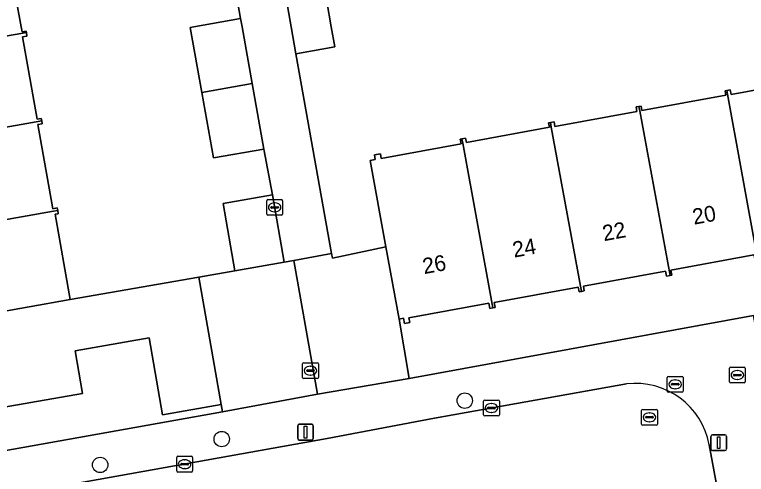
# Model space of a CAD drawing. Extents: x 157793 to 159380, y 380877 to 382313.
# Drawn here: x 158624.8 to 158671.24, y 381471.6 to 381500.77 of the extents above; entities that cross this region are included whole.
import ezdxf

# ---------------------------------------------------------------- set-up
doc = ezdxf.new("R2010")
doc.units = 0
for name, color, linetype in [('IMGEO_Boom', 7, 'Continuous'), ('IMGEO_Brandkraan', 7, 'Continuous'), ('IMGEO_Erf', 7, 'Continuous'), ('IMGEO_Kolk', 7, 'Continuous'), ('IMGEO_Lichtmast', 7, 'Continuous'), ('IMGEO_Pand', 7, 'Continuous'), ('IMGEO_Pand_nummerreeks', 7, 'Continuous'), ('IMGEO_Parkeervlak_open', 7, 'Continuous'), ('IMGEO_Rijbaan_lokaal_open', 7, 'Continuous'), ('IMGEO_Rioolput', 7, 'Continuous'), ('IMGEO_Voetpad_open', 7, 'Continuous')]:
    doc.layers.add(name, color=color, linetype=linetype)

msp = doc.modelspace()

# ---------------------------------------------------------------- linework, layer by layer
at = {"layer": 'IMGEO_Boom'}
for centre in [(158653.368, 381476.272), (158637.944, 381473.834), (158630.226, 381472.195)]:
    msp.add_circle(centre, 0.489, dxfattribs=at)
at = {"layer": 'IMGEO_Brandkraan'}
for p, q in [((158670.17, 381477.472), (158670.17, 381478.324)), ((158670.245, 381478.398), (158671.097, 381478.398)), ((158671.171, 381478.324), (158671.171, 381477.472)), ((158670.429, 381477.892), (158670.429, 381477.904)), ((158670.867, 381477.855), (158670.469, 381477.855)), ((158670.472, 381477.941), (158670.87, 381477.941)), ((158670.658, 381478.178), (158670.683, 381478.178)), ((158670.913, 381477.904), (158670.913, 381477.892)), ((158671.097, 381477.398), (158670.245, 381477.398)), ((158670.681, 381477.618), (158670.656, 381477.618))]:
    msp.add_line(p, q, dxfattribs=at)
for points in [[(158670.17, 381477.472), (158670.17, 381478.324)], [(158670.245, 381478.398), (158671.097, 381478.398)], [(158671.171, 381478.324), (158671.171, 381477.472)], [(158671.097, 381477.398), (158670.245, 381477.398)]]:
    msp.add_lwpolyline(points, dxfattribs=at)
for centre, radius, start, end in [((158670.247, 381478.322), 0.0765, 91.552, 178.448), ((158670.247, 381478.322), 0.0765, 91.552, 178.448), ((158671.095, 381478.322), 0.0765, 1.552, 88.448), ((158671.095, 381478.322), 0.0765, 1.552, 88.448), ((158670.469, 381477.901), 0.0403, 85.8775, 175.7526), ((158670.466, 381477.891), 0.0366, 178.938, 274.7102), ((158670.87, 381477.898), 0.043, 264.8664, 352.4533), ((158670.874, 381477.903), 0.0386, 1.7309, 96.639), ((158670.247, 381477.474), 0.0765, 181.552, 268.448), ((158670.247, 381477.474), 0.0765, 181.552, 268.448), ((158671.095, 381477.474), 0.0765, 271.552, 358.448), ((158671.095, 381477.474), 0.0765, 271.552, 358.448)]:
    msp.add_arc(centre, radius, start, end, dxfattribs=at)
for centre, major_axis, ratio, start_param, end_param in [((158670.657, 381477.898), (-0.387, 0.002), 0.722429, 4.712389, 7.853982), ((158670.682, 381477.898), (-0.39, 0.002), 0.717154, 1.570796, 4.712389)]:
    msp.add_ellipse(centre, major_axis=major_axis, ratio=ratio, start_param=start_param, end_param=end_param, dxfattribs=at)
at = {"layer": 'IMGEO_Erf'}
for points in [[(158624.311, 381504.995), (158625.211, 381500), (158625.27, 381499.671), (158625.53, 381499.717), (158625.543, 381499.644), (158625.584, 381499.411), (158625.305, 381499.362), (158626.221, 381494.139), (158626.493, 381494.186), (158626.521, 381494.028), (158626.554, 381493.842), (158626.282, 381493.794), (158627.219, 381488.454), (158627.505, 381488.504), (158627.532, 381488.349), (158627.569, 381488.137), (158627.37, 381488.102), (158628.32, 381482.682), (158636.498, 381484.112), (158638.783, 381484.516), (158638.034, 381488.783), (158641.162, 381489.332), (158640.617, 381492.24), (158637.427, 381491.672), (158636.685, 381495.828), (158635.948, 381499.961), (158636.167, 381500), (158639.138, 381500.529), (158638.617, 381503.453)], [(158644.329, 381503.23), (158644.892, 381500), (158645.113, 381498.733), (158642.655, 381498.282), (158644.918, 381485.61), (158644.971, 381485.314), (158648.363, 381486.027), (158647.355, 381491.522), (158647.69, 381491.584), (158647.637, 381491.872), (158648.011, 381491.941), (158648.066, 381491.643), (158653.141, 381492.574), (158653.086, 381492.873), (158653.192, 381492.893), (158653.417, 381492.934), (158653.468, 381492.657), (158658.744, 381493.624), (158658.692, 381493.908), (158658.8, 381493.928), (158659.032, 381493.971), (158659.086, 381493.672), (158664.292, 381494.627), (158664.241, 381494.908), (158664.419, 381494.94), (158664.561, 381494.966), (158664.614, 381494.675), (158669.944, 381495.652), (158669.891, 381495.941), (158669.991, 381495.959), (158670.219, 381496.001), (158670.272, 381495.709), (158675.456, 381496.66)], [(158671.712, 381485.518), (158666.441, 381484.551), (158666.501, 381484.228), (158666.4, 381484.209), (158666.165, 381484.166), (158666.106, 381484.491), (158660.899, 381483.536), (158660.955, 381483.231), (158660.777, 381483.198), (158660.622, 381483.17), (158660.565, 381483.48), (158655.24, 381482.503), (158655.298, 381482.185), (158655.157, 381482.159), (158654.956, 381482.122), (158654.894, 381482.462), (158649.823, 381481.532), (158649.879, 381481.229), (158649.548, 381481.168), (158649.487, 381481.499), (158649.203, 381481.447), (158649.83, 381477.684), (158671.695, 381481.679)], [(158617.957, 381471.98), (158637.997, 381475.565), (158637.915, 381476.035), (158634.192, 381475.382), (158633.335, 381480.267), (158628.634, 381479.442), (158629.109, 381476.736), (158619.239, 381475.005)]]:
    msp.add_lwpolyline(points, dxfattribs=at)
at = {"layer": 'IMGEO_Kolk'}
for p, q in [((158640.876, 381489.036), (158641.728, 381489.036)), ((158640.801, 381488.11), (158640.801, 381488.962)), ((158641.06, 381488.53), (158641.06, 381488.542)), ((158641.103, 381488.579), (158641.501, 381488.579)), ((158641.289, 381488.816), (158641.314, 381488.816)), ((158641.544, 381488.542), (158641.544, 381488.53)), ((158641.802, 381488.962), (158641.802, 381488.11)), ((158641.498, 381488.493), (158641.1, 381488.493)), ((158641.312, 381488.256), (158641.287, 381488.256)), ((158641.728, 381488.036), (158640.876, 381488.036)), ((158643.075, 381477.75), (158643.075, 381478.602)), ((158643.15, 381478.676), (158644.002, 381478.676)), ((158643.563, 381478.456), (158643.588, 381478.456)), ((158644.076, 381478.602), (158644.076, 381477.75)), ((158643.334, 381478.17), (158643.334, 381478.182)), ((158643.772, 381478.133), (158643.374, 381478.133)), ((158643.377, 381478.219), (158643.775, 381478.219)), ((158643.586, 381477.896), (158643.561, 381477.896)), ((158643.818, 381478.182), (158643.818, 381478.17)), ((158644.002, 381477.676), (158643.15, 381477.676)), ((158654.562, 381475.38), (158654.562, 381476.232)), ((158654.637, 381476.306), (158655.489, 381476.306)), ((158655.05, 381476.086), (158655.075, 381476.086)), ((158655.563, 381476.232), (158655.563, 381475.38)), ((158654.821, 381475.8), (158654.821, 381475.812)), ((158655.259, 381475.763), (158654.861, 381475.763)), ((158654.864, 381475.849), (158655.262, 381475.849)), ((158655.305, 381475.812), (158655.305, 381475.8)), ((158655.489, 381475.306), (158654.637, 381475.306)), ((158655.073, 381475.526), (158655.048, 381475.526)), ((158635.087, 381471.816), (158635.087, 381472.668)), ((158635.162, 381472.742), (158636.014, 381472.742)), ((158635.389, 381472.285), (158635.787, 381472.285)), ((158635.575, 381472.522), (158635.6, 381472.522)), ((158636.088, 381472.668), (158636.088, 381471.816)), ((158635.346, 381472.236), (158635.346, 381472.248)), ((158635.784, 381472.199), (158635.386, 381472.199)), ((158635.598, 381471.962), (158635.573, 381471.962)), ((158635.83, 381472.248), (158635.83, 381472.236)), ((158636.014, 381471.742), (158635.162, 381471.742))]:
    msp.add_line(p, q, dxfattribs=at)
for points in [[(158640.876, 381489.036), (158641.728, 381489.036)], [(158640.801, 381488.11), (158640.801, 381488.962)], [(158641.802, 381488.962), (158641.802, 381488.11)], [(158641.728, 381488.036), (158640.876, 381488.036)], [(158643.075, 381477.75), (158643.075, 381478.602)], [(158643.15, 381478.676), (158644.002, 381478.676)], [(158644.076, 381478.602), (158644.076, 381477.75)], [(158644.002, 381477.676), (158643.15, 381477.676)], [(158654.562, 381475.38), (158654.562, 381476.232)], [(158654.637, 381476.306), (158655.489, 381476.306)], [(158655.563, 381476.232), (158655.563, 381475.38)], [(158655.489, 381475.306), (158654.637, 381475.306)], [(158635.087, 381471.816), (158635.087, 381472.668)], [(158635.162, 381472.742), (158636.014, 381472.742)], [(158636.088, 381472.668), (158636.088, 381471.816)], [(158636.014, 381471.742), (158635.162, 381471.742)]]:
    msp.add_lwpolyline(points, dxfattribs=at)
for centre, radius, start, end in [((158640.878, 381488.96), 0.0765, 91.552, 178.448), ((158640.878, 381488.96), 0.0765, 91.552, 178.448), ((158641.726, 381488.96), 0.0765, 1.552, 88.448), ((158641.726, 381488.96), 0.0765, 1.552, 88.448), ((158641.1, 381488.539), 0.0403, 85.8775, 175.7526), ((158641.505, 381488.541), 0.0386, 1.7309, 96.639), ((158640.878, 381488.112), 0.0765, 181.552, 268.448), ((158640.878, 381488.112), 0.0765, 181.552, 268.448), ((158641.097, 381488.529), 0.0366, 178.938, 274.7102), ((158641.501, 381488.536), 0.043, 264.8664, 352.4533), ((158641.726, 381488.112), 0.0765, 271.552, 358.448), ((158641.726, 381488.112), 0.0765, 271.552, 358.448), ((158643.152, 381478.6), 0.0765, 91.552, 178.448), ((158643.152, 381478.6), 0.0765, 91.552, 178.448), ((158644, 381478.6), 0.0765, 1.552, 88.448), ((158644, 381478.6), 0.0765, 1.552, 88.448), ((158643.374, 381478.179), 0.0403, 85.8775, 175.7526), ((158643.371, 381478.169), 0.0366, 178.938, 274.7102), ((158643.775, 381478.176), 0.043, 264.8664, 352.4533), ((158643.779, 381478.181), 0.0386, 1.7309, 96.639), ((158643.152, 381477.752), 0.0765, 181.552, 268.448), ((158643.152, 381477.752), 0.0765, 181.552, 268.448), ((158644, 381477.752), 0.0765, 271.552, 358.448), ((158644, 381477.752), 0.0765, 271.552, 358.448), ((158654.639, 381476.23), 0.0765, 91.552, 178.448), ((158654.639, 381476.23), 0.0765, 91.552, 178.448), ((158655.487, 381476.23), 0.0765, 1.552, 88.448), ((158655.487, 381476.23), 0.0765, 1.552, 88.448), ((158654.861, 381475.809), 0.0403, 85.8775, 175.7526), ((158654.858, 381475.799), 0.0366, 178.938, 274.7102), ((158655.262, 381475.806), 0.043, 264.8664, 352.4533), ((158655.266, 381475.811), 0.0386, 1.7309, 96.639), ((158654.639, 381475.382), 0.0765, 181.552, 268.448), ((158654.639, 381475.382), 0.0765, 181.552, 268.448), ((158655.487, 381475.382), 0.0765, 271.552, 358.448), ((158655.487, 381475.382), 0.0765, 271.552, 358.448), ((158635.164, 381472.666), 0.0765, 91.552, 178.448), ((158635.164, 381472.666), 0.0765, 91.552, 178.448), ((158635.386, 381472.245), 0.0403, 85.8775, 175.7526), ((158635.791, 381472.247), 0.0386, 1.7309, 96.639), ((158636.012, 381472.666), 0.0765, 1.552, 88.448), ((158636.012, 381472.666), 0.0765, 1.552, 88.448), ((158635.383, 381472.235), 0.0366, 178.938, 274.7102), ((158635.787, 381472.242), 0.043, 264.8664, 352.4533), ((158635.164, 381471.818), 0.0765, 181.552, 268.448), ((158635.164, 381471.818), 0.0765, 181.552, 268.448), ((158636.012, 381471.818), 0.0765, 271.552, 358.448), ((158636.012, 381471.818), 0.0765, 271.552, 358.448)]:
    msp.add_arc(centre, radius, start, end, dxfattribs=at)
for centre, major_axis, ratio, start_param, end_param in [((158641.288, 381488.536), (-0.387, 0.002), 0.722429, 4.712389, 7.853982), ((158641.313, 381488.536), (-0.39, 0.002), 0.717154, 1.570796, 4.712389), ((158643.562, 381478.176), (-0.387, 0.002), 0.722429, 4.712389, 7.853982), ((158643.587, 381478.176), (-0.39, 0.002), 0.717154, 1.570796, 4.712389), ((158655.049, 381475.806), (-0.387, 0.002), 0.722429, 4.712389, 7.853982), ((158655.074, 381475.806), (-0.39, 0.002), 0.717154, 1.570796, 4.712389), ((158635.574, 381472.242), (-0.387, 0.002), 0.722429, 4.712389, 7.853982), ((158635.599, 381472.242), (-0.39, 0.002), 0.717154, 1.570796, 4.712389)]:
    msp.add_ellipse(centre, major_axis=major_axis, ratio=ratio, start_param=start_param, end_param=end_param, dxfattribs=at)
at = {"layer": 'IMGEO_Lichtmast'}
for p, q in [((158642.765, 381473.871), (158642.765, 381474.671)), ((158642.765, 381474.671), (158642.765, 381473.871)), ((158642.865, 381474.771), (158643.655, 381474.771)), ((158643.655, 381474.771), (158642.865, 381474.771)), ((158643.755, 381474.671), (158643.755, 381473.871)), ((158643.755, 381473.871), (158643.755, 381474.671)), ((158643.655, 381473.771), (158642.865, 381473.771)), ((158642.865, 381473.771), (158643.655, 381473.771)), ((158668.992, 381473.205), (158668.992, 381474.005)), ((158668.992, 381474.005), (158668.992, 381473.205)), ((158669.092, 381474.105), (158669.882, 381474.105)), ((158669.882, 381474.105), (158669.092, 381474.105)), ((158669.982, 381474.005), (158669.982, 381473.205)), ((158669.982, 381473.205), (158669.982, 381474.005)), ((158669.882, 381473.105), (158669.092, 381473.105)), ((158669.092, 381473.105), (158669.882, 381473.105))]:
    msp.add_line(p, q, dxfattribs=at)
for points in [[(158643.185, 381474.646), (158643.335, 381474.646), (158643.335, 381473.896), (158643.185, 381473.896), (158643.185, 381474.646)], [(158669.412, 381473.98), (158669.562, 381473.98), (158669.562, 381473.23), (158669.412, 381473.23), (158669.412, 381473.98)]]:
    msp.add_lwpolyline(points, dxfattribs=at)
for centre, start, end in [((158642.865, 381474.671), 90, 180), ((158642.865, 381474.671), 90, 180), ((158643.655, 381474.671), 0, 90), ((158643.655, 381474.671), 360, 90), ((158642.865, 381473.871), 180, 270), ((158642.865, 381473.871), 180, 270), ((158643.655, 381473.871), 270, 0), ((158643.655, 381473.871), 270, 0), ((158669.092, 381474.005), 90, 180), ((158669.092, 381474.005), 90, 180), ((158669.882, 381474.005), 0, 90), ((158669.882, 381474.005), 360, 90), ((158669.092, 381473.205), 180, 270), ((158669.092, 381473.205), 180, 270), ((158669.882, 381473.205), 270, 0), ((158669.882, 381473.205), 270, 0)]:
    msp.add_arc(centre, 0.1, start, end, dxfattribs=at)
at = {"layer": 'IMGEO_Pand'}
for points in [[(158624.311, 381504.995), (158624.622, 381505.05), (158624.586, 381505.252), (158613.924, 381503.364), (158613.952, 381503.207), (158614.252, 381503.26), (158614.832, 381500), (158615.198, 381497.942), (158614.913, 381497.892), (158614.936, 381497.764), (158625.543, 381499.644), (158625.53, 381499.717), (158625.27, 381499.671), (158625.211, 381500)], [(158644.329, 381503.23), (158641.867, 381502.78), (158642.354, 381500), (158642.655, 381498.282), (158645.113, 381498.733), (158644.892, 381500)], [(158639.876, 381496.393), (158639.232, 381500), (158639.138, 381500.529), (158636.167, 381500), (158635.948, 381499.961), (158636.685, 381495.828)], [(158615.881, 381492.144), (158626.521, 381494.028), (158626.493, 381494.186), (158626.221, 381494.139), (158625.305, 381499.362), (158625.584, 381499.411), (158625.543, 381499.644), (158614.936, 381497.764), (158614.974, 381497.549), (158615.246, 381497.597), (158616.17, 381492.328), (158615.858, 381492.273)], [(158675.66, 381496.963), (158675.409, 381496.917), (158675.456, 381496.66), (158670.272, 381495.709), (158670.219, 381496.001), (158669.991, 381495.959), (158671.946, 381485.281), (158672.063, 381485.302), (158672.009, 381485.595), (158677.3, 381486.566), (158677.362, 381486.229), (158677.629, 381486.278), (158675.703, 381496.728)], [(158639.876, 381496.393), (158636.685, 381495.828), (158637.427, 381491.672), (158640.617, 381492.24)], [(158671.946, 381485.281), (158669.991, 381495.959), (158669.891, 381495.941), (158669.944, 381495.652), (158664.614, 381494.675), (158664.561, 381494.966), (158664.419, 381494.94), (158664.47, 381494.664), (158666.4, 381484.209), (158666.501, 381484.228), (158666.441, 381484.551), (158671.712, 381485.518), (158671.761, 381485.247)], [(158660.777, 381483.198), (158660.955, 381483.231), (158660.899, 381483.536), (158666.106, 381484.491), (158666.165, 381484.166), (158666.4, 381484.209), (158664.47, 381494.664), (158664.419, 381494.94), (158664.241, 381494.908), (158664.292, 381494.627), (158659.086, 381493.672), (158659.032, 381493.971), (158658.8, 381493.928), (158658.854, 381493.632)], [(158626.282, 381493.794), (158626.554, 381493.842), (158626.521, 381494.028), (158615.881, 381492.144), (158615.914, 381491.954), (158616.219, 381492.007), (158617.166, 381486.613), (158616.842, 381486.555), (158616.858, 381486.463), (158627.271, 381488.302), (158627.532, 381488.349), (158627.505, 381488.504), (158627.219, 381488.454)], [(158660.777, 381483.198), (158658.854, 381493.632), (158658.8, 381493.928), (158658.692, 381493.908), (158658.744, 381493.624), (158653.468, 381492.657), (158653.417, 381492.934), (158653.192, 381492.893), (158653.245, 381492.602), (158655.157, 381482.159), (158655.298, 381482.185), (158655.24, 381482.503), (158660.565, 381483.48), (158660.622, 381483.17)], [(158655.157, 381482.159), (158653.245, 381492.602), (158653.192, 381492.893), (158653.086, 381492.873), (158653.141, 381492.574), (158648.066, 381491.643), (158648.011, 381491.941), (158647.637, 381491.872), (158647.69, 381491.584), (158647.355, 381491.522), (158648.363, 381486.027), (158649.203, 381481.447), (158649.487, 381481.499), (158649.548, 381481.168), (158649.879, 381481.229), (158649.823, 381481.532), (158654.894, 381482.462), (158654.956, 381482.122)], [(158641.911, 381485.064), (158641.162, 381489.332), (158638.034, 381488.783), (158638.783, 381484.516)], [(158627.532, 381488.349), (158627.271, 381488.302), (158616.858, 381486.463), (158616.892, 381486.273), (158617.235, 381486.333), (158618.172, 381480.994), (158617.867, 381480.94), (158617.885, 381480.84), (158628.32, 381482.682), (158627.37, 381488.102), (158627.569, 381488.137)], [(158628.32, 381482.682), (158617.885, 381480.84), (158617.927, 381480.6), (158618.247, 381480.657), (158619.239, 381475.005), (158629.109, 381476.736), (158628.634, 381479.442), (158633.335, 381480.267), (158634.192, 381475.382), (158637.915, 381476.035), (158637.261, 381479.763), (158636.498, 381484.112)]]:
    msp.add_lwpolyline(points, close=True, dxfattribs=at)
at = {"layer": 'IMGEO_Parkeervlak_open'}
msp.add_lwpolyline([(158642.527, 381485.164), (158641.911, 381485.064), (158638.783, 381484.516), (158636.498, 381484.112), (158637.261, 381479.763), (158637.915, 381476.035), (158637.997, 381475.565), (158638.107, 381475.585), (158644.025, 381476.681)], close=True, dxfattribs=at)
at = {"layer": 'IMGEO_Rijbaan_lokaal_open'}
for points in [[(158663.625, 381477.331), (158651.443, 381475.162), (158644.645, 381473.861), (158618.382, 381469.165), (158617.233, 381468.96)], [(158664.99, 381466.33), (158667.459, 381451.751), (158670.132, 381437.362), (158675.241, 381438.261), (158674.386, 381443.119), (158672.903, 381451.514), (158672.476, 381454.026), (158670.859, 381462.773), (158670.406, 381465.248), (158668.881, 381473.476)]]:
    msp.add_lwpolyline(points, dxfattribs=at)
msp.add_arc((158664.203, 381472.609), 4.757, 10.5021, 96.9817, dxfattribs=at)
at = {"layer": 'IMGEO_Rioolput'}
for p, q in [((158666.222, 381476.883), (158666.222, 381477.735)), ((158666.297, 381477.809), (158667.149, 381477.809)), ((158666.71, 381477.589), (158666.735, 381477.589)), ((158667.223, 381477.735), (158667.223, 381476.883)), ((158666.481, 381477.303), (158666.481, 381477.315)), ((158666.919, 381477.266), (158666.521, 381477.266)), ((158666.524, 381477.352), (158666.922, 381477.352)), ((158666.733, 381477.029), (158666.708, 381477.029)), ((158666.965, 381477.315), (158666.965, 381477.303)), ((158667.149, 381476.809), (158666.297, 381476.809)), ((158664.59, 381474.791), (158664.59, 381475.643)), ((158664.665, 381475.717), (158665.517, 381475.717)), ((158665.591, 381475.643), (158665.591, 381474.791)), ((158664.849, 381475.211), (158664.849, 381475.223)), ((158665.287, 381475.174), (158664.889, 381475.174)), ((158664.892, 381475.26), (158665.29, 381475.26)), ((158665.078, 381475.497), (158665.103, 381475.497)), ((158665.333, 381475.223), (158665.333, 381475.211)), ((158665.517, 381474.717), (158664.665, 381474.717)), ((158665.101, 381474.937), (158665.076, 381474.937))]:
    msp.add_line(p, q, dxfattribs=at)
for points in [[(158666.222, 381476.883), (158666.222, 381477.735)], [(158666.297, 381477.809), (158667.149, 381477.809)], [(158667.223, 381477.735), (158667.223, 381476.883)], [(158667.149, 381476.809), (158666.297, 381476.809)], [(158664.59, 381474.791), (158664.59, 381475.643)], [(158664.665, 381475.717), (158665.517, 381475.717)], [(158665.591, 381475.643), (158665.591, 381474.791)], [(158665.517, 381474.717), (158664.665, 381474.717)]]:
    msp.add_lwpolyline(points, dxfattribs=at)
for centre, radius, start, end in [((158666.299, 381477.733), 0.0765, 91.552, 178.448), ((158666.299, 381477.733), 0.0765, 91.552, 178.448), ((158667.147, 381477.733), 0.0765, 1.552, 88.448), ((158667.147, 381477.733), 0.0765, 1.552, 88.448), ((158666.521, 381477.312), 0.0403, 85.8775, 175.7526), ((158666.518, 381477.302), 0.0366, 178.938, 274.7102), ((158666.922, 381477.309), 0.043, 264.8664, 352.4533), ((158666.926, 381477.314), 0.0386, 1.7309, 96.639), ((158666.299, 381476.885), 0.0765, 181.552, 268.448), ((158666.299, 381476.885), 0.0765, 181.552, 268.448), ((158667.147, 381476.885), 0.0765, 271.552, 358.448), ((158667.147, 381476.885), 0.0765, 271.552, 358.448), ((158664.667, 381475.641), 0.0765, 91.552, 178.448), ((158664.667, 381475.641), 0.0765, 91.552, 178.448), ((158665.515, 381475.641), 0.0765, 1.552, 88.448), ((158665.515, 381475.641), 0.0765, 1.552, 88.448), ((158664.889, 381475.22), 0.0403, 85.8775, 175.7526), ((158664.886, 381475.21), 0.0366, 178.938, 274.7102), ((158665.29, 381475.217), 0.043, 264.8664, 352.4533), ((158665.294, 381475.222), 0.0386, 1.7309, 96.639), ((158664.667, 381474.793), 0.0765, 181.552, 268.448), ((158664.667, 381474.793), 0.0765, 181.552, 268.448), ((158665.515, 381474.793), 0.0765, 271.552, 358.448), ((158665.515, 381474.793), 0.0765, 271.552, 358.448)]:
    msp.add_arc(centre, radius, start, end, dxfattribs=at)
for centre, major_axis, ratio, start_param, end_param in [((158666.709, 381477.309), (-0.387, 0.002), 0.722429, 4.712389, 7.853982), ((158666.734, 381477.309), (-0.39, 0.002), 0.717154, 1.570796, 4.712389), ((158665.077, 381475.217), (-0.387, 0.002), 0.722429, 4.712389, 7.853982), ((158665.102, 381475.217), (-0.39, 0.002), 0.717154, 1.570796, 4.712389)]:
    msp.add_ellipse(centre, major_axis=major_axis, ratio=ratio, start_param=start_param, end_param=end_param, dxfattribs=at)
at = {"layer": 'IMGEO_Voetpad_open'}
for points in [[(158638.617, 381503.453), (158639.138, 381500.529), (158639.232, 381500), (158639.876, 381496.393), (158640.617, 381492.24), (158641.162, 381489.332), (158641.911, 381485.064), (158642.527, 381485.164), (158644.918, 381485.61), (158642.655, 381498.282), (158642.354, 381500), (158641.867, 381502.78)], [(158672.12, 381479.35), (158671.695, 381481.679), (158649.83, 381477.684), (158644.025, 381476.681), (158638.107, 381475.585), (158637.997, 381475.565), (158617.957, 381471.98), (158617.684, 381471.931), (158612.346, 381470.973)], [(158617.233, 381468.96), (158618.382, 381469.165), (158644.645, 381473.861), (158651.443, 381475.162), (158663.625, 381477.331)], [(158668.881, 381473.476), (158670.406, 381465.248), (158670.859, 381462.773), (158672.476, 381454.026), (158672.903, 381451.514), (158674.386, 381443.119), (158675.241, 381438.261)]]:
    msp.add_lwpolyline(points, dxfattribs=at)
msp.add_lwpolyline([(158644.918, 381485.61), (158642.527, 381485.164), (158644.025, 381476.681), (158649.83, 381477.684), (158649.203, 381481.447), (158648.363, 381486.027), (158644.971, 381485.314)], close=True, dxfattribs=at)
msp.add_arc((158664.203, 381472.609), 4.757, 10.5021, 96.9817, dxfattribs=at)

# ---------------------------------------------------------------- texts
at = {"layer": 'IMGEO_Pand_nummerreeks'}
for s, p in [('20', (158667.915, 381487.435)), ('22', (158662.201, 381486.389)), ('24', (158656.497, 381485.344)), ('26', (158650.789, 381484.299))]:
    msp.add_text(s, height=1, rotation=10.3755, dxfattribs=at).set_placement(p)

doc.saveas('drawing.dxf')
